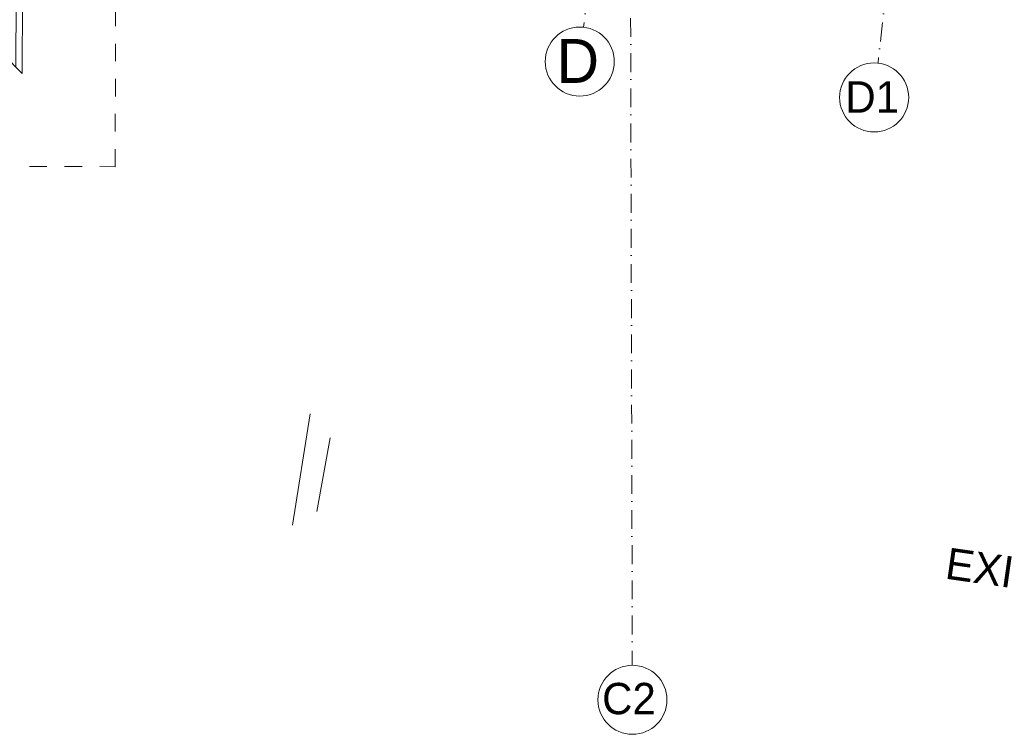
# Model space of a CAD drawing. Header units: millimetres. Extents: x -115474967 to 444143, y -74377 to 241828222.
# Tile 506 of 590: x 306519 to 314362, y 225473 to 231169. Entities that reach past the tile are written whole.
import ezdxf

# ---------------------------------------------------------------- set-up
doc = ezdxf.new("R2010")
doc.units = ezdxf.units.MM
doc.header["$MEASUREMENT"] = 0
doc.linetypes.add('Dashed', pattern=[280, 140, -140])
doc.linetypes.add('Dot & Dashed', pattern=[280, 150, -60, 0, -70])
for name, color, linetype, lineweight in [('0_Pen_No__3', 7, 'Continuous', 15), ('A_BEAMS_Pen_No__6', 7, 'Continuous', 5), ('A_SURVEY_Pen_No__6', 7, 'Continuous', 5), ('C-GRID _Pen_No__5', 7, 'Continuous', 5), ('TOPO_Pen_No__128', 9, 'Continuous', 0)]:
    doc.layers.add(name, color=color, linetype=linetype, lineweight=lineweight)
doc.styles.add('GENERATED_STYLE_1', font='GOTHIC.TTF')

# ---------------------------------------------------------------- blocks, each defined once
blk = doc.blocks.new('IPE Beam 20[10]', base_point=(-119928.9, 73321.5))
at = {"layer": 'A_BEAMS_Pen_No__6', "color": 7, "linetype": 'Continuous', "lineweight": 5}
for p, q in [((-119971.3, 78790.5), (-119975.1, 76055.9)), ((-119921.3, 78790.3), (-119971.3, 78790.5)), ((-119928.9, 73321.5), (-119921.3, 78790.3)), ((-119871.3, 78790.1), (-119921.3, 78790.3)), ((-119875.1, 76055.8), (-119871.3, 78790.1)), ((-119975.1, 76055.9), (-119978.9, 73371.6)), ((-119879, 73271.2), (-119875.1, 76055.8)), ((-119978.9, 73371.6), (-119928.9, 73321.5)), ((-119928.9, 73321.5), (-119879, 73271.2))]:
    blk.add_line(p, q, dxfattribs=at)

msp = doc.modelspace()

# ---------------------------------------------------------------- linework, layer by layer
at = {"layer": '0_Pen_No__3', "color": 30, "linetype": 'Dashed', "lineweight": 15}
msp.add_lwpolyline([(296516.67047, 230013.05278), (307280.2796, 229997.36643), (307283.957, 232520.66535), (313668.09037, 232508.05873), (313695.53511, 233205.55285), (313798.86848, 235831.71808), (314624.08515, 235799.248), (314621.27982, 236256.07081), (306447.2443, 236203.57483), (306439.76485, 230841.48006), (297359.26231, 230854.7132), (297366.80707, 236031.74612), (296525.4529, 236039.36832)], close=True, dxfattribs=at)
at = {"layer": 'C-GRID _Pen_No__5', "color": 4, "linetype": 'Dot & Dashed', "lineweight": 5}
for p, q in [((311335.02524, 250227.97206), (311398.80301, 226023.43273)), ((313073.69467, 249518.46399), (311010.81425, 231108.15724)), ((314046.67845, 236990.7489), (313355.53314, 230822.57891)), ((311010.81425, 231108.15724), (311010.81447, 231108.15923)), ((313355.53314, 230822.57891), (313355.53337, 230822.5809)), ((311398.80301, 226023.43273), (311398.80301, 226023.43473))]:
    msp.add_line(p, q, dxfattribs=at)
at = {"layer": 'C-GRID _Pen_No__5', "color": 4, "linetype": 'Continuous', "lineweight": 5}
for centre in [(310980.19228, 230834.86949), (313324.91117, 230549.29116), (311399.52762, 225748.43568)]:
    msp.add_circle(centre, 275, dxfattribs=at)
at = {"layer": 'TOPO_Pen_No__128', "color": 9, "linetype": 'Continuous', "lineweight": 0}
for p, q in [((308692.15292, 227139.07717), (308831.58128, 228028.49256)), ((308886.11491, 227250.337), (308992.75948, 227837.38634))]:
    msp.add_line(p, q, dxfattribs=at)

# ---------------------------------------------------------------- block references
at = {"layer": 'A_BEAMS_Pen_No__6', "color": 7, "linetype": 'Continuous', "lineweight": 5}
msp.add_blockref('IPE Beam 20[10]', (306489.69492, 230791.41023), dxfattribs=at)

# ---------------------------------------------------------------- texts
at = {"layer": 'A_SURVEY_Pen_No__6', "color": 7, "linetype": 'Continuous', "lineweight": 5, "insert": (316253.51165, 226502.84895), "char_height": 250, "attachment_point": 5, "rotation": 351.912838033, "style": 'GENERATED_STYLE_1'}
msp.add_mtext('\\A1;{\\pqc;\\fCentury Gothic|b0|i0|c0|p34;EXISTING CONCRETE BLOCK}', dxfattribs=at)
at = {"layer": 'C-GRID _Pen_No__5', "color": 4, "linetype": 'Continuous', "lineweight": 5, "attachment_point": 1, "style": 'GENERATED_STYLE_1'}
for s, insert, char_height in [('\\A1;{\\pql;\\pt0;\\fCentury Gothic|b0|i0|c0|p34;D}', (310795.72128, 231014.89302), 350), ('\\A1;{\\pql;\\pt0;\\fCentury Gothic|b0|i0|c0|p34;D1}', (313095.49917, 230677.8794), 250), ('\\A1;{\\pql;\\pt0;\\fCentury Gothic|b0|i0|c0|p34;C2}', (311158.35112, 225883.37686), 250)]:
    msp.add_mtext(s, dxfattribs=dict(at, insert=insert, char_height=char_height))

doc.saveas('drawing.dxf')
